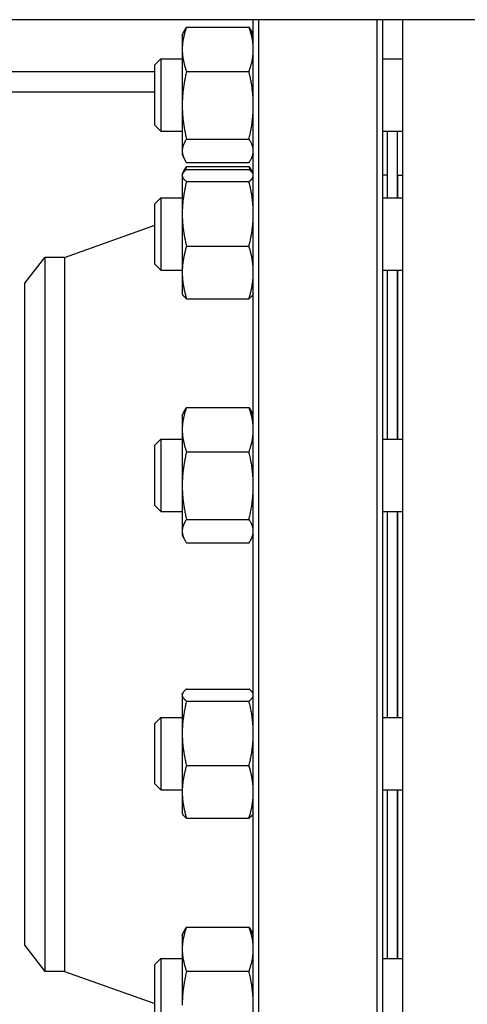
# Model space of a CAD drawing. Header units: inches. Extents: x 24 to 1128, y -69 to 748.
# Tile 566 of 656: x 958.47 to 963.87, y 346.71 to 358.61. Entities that reach past the tile are written whole.
import ezdxf

# ---------------------------------------------------------------- set-up
doc = ezdxf.new("R2010")
doc.units = ezdxf.units.IN
doc.header["$LTSCALE"] = 32
doc.header["$MEASUREMENT"] = 0
doc.layers.add('Visible (ANSI)', color=7, linetype='Continuous', lineweight=30)

msp = doc.modelspace()

# ---------------------------------------------------------------- linework, layer by layer
at = {"layer": 'Visible (ANSI)'}
for p, q in [((1009.28453, 358.60867), (940.28453, 358.60867)), ((961.28953, 344.10867), (961.28953, 358.60867)), ((961.35203, 358.60867), (961.35203, 344.10867)), ((962.78703, 344.10867), (962.78703, 358.60867)), ((962.84953, 358.60867), (962.84953, 344.10867)), ((963.09453, 344.10867), (963.09453, 358.60867)), ((960.43053, 358.41869), (960.45188, 358.46447)), ((960.43053, 358.41869), (960.43053, 358.24988)), ((960.4824, 358.51712), (961.23767, 358.51712)), ((961.28953, 358.41869), (961.26818, 358.46447)), ((960.43053, 358.24988), (960.43053, 357.57392)), ((960.09953, 358.06427), (960.17245, 358.13719)), ((960.09953, 357.3351), (960.09953, 358.06427)), ((960.17245, 358.13719), (960.17245, 357.26219)), ((960.17245, 358.13719), (960.43053, 358.13719)), ((962.84953, 358.13719), (963.09453, 358.13719)), ((951.70953, 357.98367), (960.09953, 357.98367)), ((960.4824, 357.98264), (961.23767, 357.98264)), ((960.09953, 357.73367), (951.70953, 357.73367)), ((960.43053, 357.57392), (960.43053, 357.02373)), ((960.09953, 357.3351), (960.17245, 357.26219)), ((960.17245, 357.26219), (960.43053, 357.26219)), ((962.84953, 357.26219), (963.09453, 357.26219)), ((962.90953, 356.45486), (962.90953, 357.26219)), ((963.02953, 356.45486), (963.02953, 357.26219)), ((960.4824, 357.16521), (961.23767, 357.16521)), ((960.43053, 357.02373), (960.43053, 356.98069)), ((960.43053, 356.98069), (960.45188, 356.9349)), ((960.4824, 356.88226), (961.23767, 356.88226)), ((961.28953, 356.98069), (961.26818, 356.9349)), ((960.43578, 356.74762), (960.45188, 356.78215)), ((960.4824, 356.83479), (961.23767, 356.83479)), ((960.4824, 356.79789), (961.23767, 356.79789)), ((961.28419, 356.74782), (961.26818, 356.78215)), ((960.43053, 356.73636), (960.43578, 356.74762)), ((960.43053, 356.73636), (960.43053, 356.72528)), ((960.43053, 356.72528), (960.43053, 356.26241)), ((960.4824, 356.65267), (961.23767, 356.65267)), ((961.28953, 356.73636), (961.28428, 356.74762)), ((962.90953, 356.73117), (962.84953, 356.73117)), ((963.03453, 356.45486), (963.03453, 356.73117)), ((963.03453, 356.73117), (963.09453, 356.73117)), ((963.02953, 356.61117), (963.03453, 356.61117)), ((960.09953, 356.38195), (960.17245, 356.45486)), ((960.17245, 356.45486), (960.17245, 355.57986)), ((960.17245, 356.45486), (960.43053, 356.45486)), ((962.84953, 356.45486), (963.09453, 356.45486)), ((960.09953, 355.65278), (960.09953, 356.38195)), ((960.43053, 356.26241), (960.43053, 355.55449)), ((959.00953, 355.73617), (960.09953, 356.12341)), ((960.4824, 355.87214), (961.23767, 355.87214)), ((958.52953, 355.42367), (958.76932, 355.73617)), ((958.76932, 355.73617), (958.76932, 347.10617)), ((959.00953, 355.73617), (958.76932, 355.73617)), ((959.00953, 355.73617), (959.00953, 347.10617)), ((960.09953, 355.65278), (960.17245, 355.57986)), ((960.17245, 355.57986), (960.43053, 355.57986)), ((962.84953, 355.57986), (963.09453, 355.57986)), ((962.90953, 353.54099), (962.90953, 355.57986)), ((963.02953, 353.54099), (963.02953, 355.57986)), ((963.03453, 353.54099), (963.03453, 355.57986)), ((960.43053, 355.55449), (960.43053, 355.29836)), ((958.52953, 347.41867), (958.52953, 355.42367)), ((960.43053, 355.29836), (960.43578, 355.28711)), ((960.4824, 355.23684), (961.23767, 355.23684)), ((961.28953, 355.29836), (961.28428, 355.28711)), ((960.4824, 353.92092), (961.23767, 353.92092)), ((960.43053, 353.82249), (960.45188, 353.86828)), ((960.43053, 353.82249), (960.43053, 353.65368)), ((961.28953, 353.82249), (961.26818, 353.86828)), ((960.09953, 353.46808), (960.17245, 353.54099)), ((960.17245, 353.54099), (960.17245, 352.66599)), ((960.17245, 353.54099), (960.43053, 353.54099)), ((960.43053, 353.65368), (960.43053, 352.97773)), ((962.84953, 353.54099), (963.09453, 353.54099)), ((960.09953, 352.73891), (960.09953, 353.46808)), ((960.4824, 353.38644), (961.23767, 353.38644)), ((960.43053, 352.97773), (960.43053, 352.42754)), ((960.09953, 352.73891), (960.17245, 352.66599)), ((960.17245, 352.66599), (960.43053, 352.66599)), ((962.84953, 352.66599), (963.09453, 352.66599)), ((962.90953, 350.17635), (962.90953, 352.66599)), ((963.02953, 350.17635), (963.02953, 352.66599)), ((963.03453, 350.17635), (963.03453, 352.66599)), ((960.4824, 352.56901), (961.23767, 352.56901)), ((960.43053, 352.42754), (960.43053, 352.38449)), ((960.43053, 352.38449), (960.45188, 352.33871)), ((961.28953, 352.38449), (961.26818, 352.33871)), ((960.4824, 352.28606), (961.23767, 352.28606)), ((960.43053, 350.45785), (960.43578, 350.4691)), ((960.43053, 350.45785), (960.43053, 350.44676)), ((960.43053, 350.44676), (960.43053, 349.98389)), ((960.4824, 350.51937), (961.23767, 350.51937)), ((961.28953, 350.45785), (961.28428, 350.4691)), ((960.4824, 350.37415), (961.23767, 350.37415)), ((960.09953, 350.10343), (960.17245, 350.17635)), ((960.09953, 349.37426), (960.09953, 350.10343)), ((960.17245, 350.17635), (960.17245, 349.30135)), ((960.17245, 350.17635), (960.43053, 350.17635)), ((962.84953, 350.17635), (963.09453, 350.17635)), ((960.43053, 349.98389), (960.43053, 349.27597)), ((960.4824, 349.59363), (961.23767, 349.59363)), ((960.09953, 349.37426), (960.17245, 349.30135)), ((960.17245, 349.30135), (960.43053, 349.30135)), ((960.43053, 349.27597), (960.43053, 349.01985)), ((962.84953, 349.30135), (963.09453, 349.30135)), ((962.90953, 347.26248), (962.90953, 349.30135)), ((963.02953, 347.26248), (963.02953, 349.30135)), ((963.03453, 347.26248), (963.03453, 349.30135)), ((960.43053, 349.01985), (960.43578, 349.00859)), ((961.28953, 349.01985), (961.28428, 349.00859)), ((960.4824, 348.95832), (961.23767, 348.95832)), ((960.43053, 347.54398), (960.45188, 347.58976)), ((960.4824, 347.64241), (961.23767, 347.64241)), ((961.28953, 347.54398), (961.26818, 347.58976)), ((960.43053, 347.54398), (960.43053, 347.37517)), ((958.52953, 347.41867), (958.76932, 347.10617)), ((960.43053, 347.37517), (960.43053, 346.69921)), ((960.09953, 347.18956), (960.17245, 347.26248)), ((960.17245, 347.26248), (960.17245, 346.38748)), ((960.17245, 347.26248), (960.43053, 347.26248)), ((962.84953, 347.26248), (963.09453, 347.26248)), ((960.09953, 346.46039), (960.09953, 347.18956)), ((959.00953, 347.10617), (958.76932, 347.10617)), ((959.00953, 347.10617), (960.09953, 346.71893)), ((960.4824, 347.10793), (961.23767, 347.10793))]:
    msp.add_line(p, q, dxfattribs=at)
msp.add_arc((960.91453, 356.81091), 0.375, 350.315404, 0, dxfattribs=at)
for points, weights in [([(960.4824, 358.51712), (960.43053, 358.3739), (960.43053, 358.24988)], [1, 1.0379548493, 1]), ([(960.45188, 358.46447), (960.46365, 358.48972), (960.4824, 358.51712)], [1.01733426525, 1.01339325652, 1]), ([(961.23767, 358.51712), (961.25641, 358.48972), (961.26818, 358.46447)], [1, 1.01339325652, 1.01733426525]), ([(961.28953, 358.24988), (961.28953, 358.3739), (961.23767, 358.51712)], [1, 1.0379548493, 1]), ([(960.43053, 358.24988), (960.43053, 358.12585), (960.4824, 357.98264)], [1, 1.0379548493, 1]), ([(961.23767, 357.98264), (961.28953, 358.12585), (961.28953, 358.24988)], [1, 1.0379548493, 1]), ([(960.4824, 357.98264), (960.43053, 357.76361), (960.43053, 357.57392)], [1, 1.0379548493, 1]), ([(961.28953, 357.57392), (961.28953, 357.76361), (961.23767, 357.98264)], [1, 1.0379548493, 1]), ([(960.43053, 357.57392), (960.43053, 357.38424), (960.4824, 357.16521)], [1, 1.0379548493, 1]), ([(961.23767, 357.16521), (961.28953, 357.38424), (961.28953, 357.57392)], [1, 1.0379548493, 1]), ([(960.4824, 357.16521), (960.43053, 357.08939), (960.43053, 357.02373)], [1, 1.0379548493, 1]), ([(961.28953, 357.02373), (961.28953, 357.08939), (961.23767, 357.16521)], [1, 1.0379548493, 1]), ([(960.43053, 357.02373), (960.43053, 356.95807), (960.4824, 356.88226)], [1, 1.0379548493, 1]), ([(961.23767, 356.88226), (961.28953, 356.95807), (961.28953, 357.02373)], [1, 1.0379548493, 1]), ([(960.4824, 356.79789), (960.43053, 356.75898), (960.43053, 356.72528)], [1, 1.0379548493, 1]), ([(960.45188, 356.78215), (960.46365, 356.80739), (960.4824, 356.83479)], [1.01733426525, 1.01339325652, 1]), ([(960.4824, 356.83479), (960.47302, 356.80889), (960.46542, 356.78412)], [1, 1.00665836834, 1.01098059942]), ([(961.25465, 356.78412), (961.24705, 356.80889), (961.23767, 356.83479)], [1.01098059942, 1.00665836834, 1]), ([(961.23767, 356.83479), (961.25641, 356.80739), (961.26818, 356.78215)], [1, 1.01339325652, 1.01733426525]), ([(961.28953, 356.72528), (961.28953, 356.75898), (961.23767, 356.79789)], [1, 1.0379548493, 1]), ([(960.43053, 356.72528), (960.43053, 356.69158), (960.4824, 356.65267)], [1, 1.0379548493, 1]), ([(960.4824, 356.65267), (960.43053, 356.44353), (960.43053, 356.26241)], [1, 1.0379548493, 1]), ([(961.23767, 356.65267), (961.28953, 356.69158), (961.28953, 356.72528)], [1, 1.0379548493, 1]), ([(961.28953, 356.26241), (961.28953, 356.44353), (961.23767, 356.65267)], [1, 1.0379548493, 1]), ([(960.43053, 356.26241), (960.43053, 356.08128), (960.4824, 355.87214)], [1, 1.0379548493, 1]), ([(961.23767, 355.87214), (961.28953, 356.08128), (961.28953, 356.26241)], [1, 1.0379548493, 1]), ([(960.4824, 355.87214), (960.43053, 355.70191), (960.43053, 355.55449)], [1, 1.0379548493, 1]), ([(961.28953, 355.55449), (961.28953, 355.70191), (961.23767, 355.87214)], [1, 1.0379548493, 1]), ([(960.43053, 355.55449), (960.43053, 355.40707), (960.4824, 355.23684)], [1, 1.0379548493, 1]), ([(961.23767, 355.23684), (961.28953, 355.40707), (961.28953, 355.55449)], [1, 1.0379548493, 1]), ([(960.4824, 355.23684), (960.44675, 355.26358), (960.43578, 355.28711)], [1, 1.02578038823, 1.01653872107]), ([(961.28428, 355.28711), (961.27331, 355.26358), (961.23767, 355.23684)], [1.01653872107, 1.02578038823, 1]), ([(960.4824, 353.92092), (960.43053, 353.77771), (960.43053, 353.65368)], [1, 1.0379548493, 1]), ([(960.45188, 353.86828), (960.46365, 353.89352), (960.4824, 353.92092)], [1.01733426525, 1.01339325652, 1]), ([(961.23767, 353.92092), (961.25641, 353.89352), (961.26818, 353.86828)], [1, 1.01339325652, 1.01733426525]), ([(961.28953, 353.65368), (961.28953, 353.77771), (961.23767, 353.92092)], [1, 1.0379548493, 1]), ([(960.43053, 353.65368), (960.43053, 353.52966), (960.4824, 353.38644)], [1, 1.0379548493, 1]), ([(961.23767, 353.38644), (961.28953, 353.52966), (961.28953, 353.65368)], [1, 1.0379548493, 1]), ([(960.4824, 353.38644), (960.43053, 353.16741), (960.43053, 352.97773)], [1, 1.0379548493, 1]), ([(961.28953, 352.97773), (961.28953, 353.16741), (961.23767, 353.38644)], [1, 1.0379548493, 1]), ([(960.43053, 352.97773), (960.43053, 352.78804), (960.4824, 352.56901)], [1, 1.0379548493, 1]), ([(961.23767, 352.56901), (961.28953, 352.78804), (961.28953, 352.97773)], [1, 1.0379548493, 1]), ([(960.4824, 352.56901), (960.43053, 352.4932), (960.43053, 352.42754)], [1, 1.0379548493, 1]), ([(961.28953, 352.42754), (961.28953, 352.4932), (961.23767, 352.56901)], [1, 1.0379548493, 1]), ([(960.43053, 352.42754), (960.43053, 352.36188), (960.4824, 352.28606)], [1, 1.0379548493, 1]), ([(961.23767, 352.28606), (961.28953, 352.36188), (961.28953, 352.42754)], [1, 1.0379548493, 1]), ([(960.4824, 350.51937), (960.43053, 350.48046), (960.43053, 350.44676)], [1, 1.0379548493, 1]), ([(960.43053, 350.44676), (960.43053, 350.41306), (960.4824, 350.37415)], [1, 1.0379548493, 1]), ([(961.28953, 350.44676), (961.28953, 350.48046), (961.23767, 350.51937)], [1, 1.0379548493, 1]), ([(961.23767, 350.37415), (961.28953, 350.41306), (961.28953, 350.44676)], [1, 1.0379548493, 1]), ([(960.4824, 350.37415), (960.43053, 350.16501), (960.43053, 349.98389)], [1, 1.0379548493, 1]), ([(961.28953, 349.98389), (961.28953, 350.16501), (961.23767, 350.37415)], [1, 1.0379548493, 1]), ([(960.43053, 349.98389), (960.43053, 349.80277), (960.4824, 349.59363)], [1, 1.0379548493, 1]), ([(961.23767, 349.59363), (961.28953, 349.80277), (961.28953, 349.98389)], [1, 1.0379548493, 1]), ([(960.4824, 349.59363), (960.43053, 349.4234), (960.43053, 349.27597)], [1, 1.0379548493, 1]), ([(961.28953, 349.27597), (961.28953, 349.4234), (961.23767, 349.59363)], [1, 1.0379548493, 1]), ([(960.43053, 349.27597), (960.43053, 349.12855), (960.4824, 348.95832)], [1, 1.0379548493, 1]), ([(961.23767, 348.95832), (961.28953, 349.12855), (961.28953, 349.27597)], [1, 1.0379548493, 1]), ([(960.4824, 348.95832), (960.44675, 348.98506), (960.43578, 349.00859)], [1, 1.02578038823, 1.01653872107]), ([(961.28428, 349.00859), (961.27331, 348.98506), (961.23767, 348.95832)], [1.01653872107, 1.02578038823, 1]), ([(960.4824, 347.64241), (960.43053, 347.49919), (960.43053, 347.37517)], [1, 1.0379548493, 1]), ([(960.45188, 347.58976), (960.46365, 347.615), (960.4824, 347.64241)], [1.01733426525, 1.01339325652, 1]), ([(961.23767, 347.64241), (961.25641, 347.615), (961.26818, 347.58976)], [1, 1.01339325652, 1.01733426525]), ([(961.28953, 347.37517), (961.28953, 347.49919), (961.23767, 347.64241)], [1, 1.0379548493, 1]), ([(960.43053, 347.37517), (960.43053, 347.25114), (960.4824, 347.10793)], [1, 1.0379548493, 1]), ([(961.23767, 347.10793), (961.28953, 347.25114), (961.28953, 347.37517)], [1, 1.0379548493, 1]), ([(960.4824, 347.10793), (960.43053, 346.8889), (960.43053, 346.69921)], [1, 1.0379548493, 1]), ([(961.28953, 346.69921), (961.28953, 346.8889), (961.23767, 347.10793)], [1, 1.0379548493, 1])]:
    msp.add_rational_spline(points, weights, degree=2, dxfattribs=at)

doc.saveas('drawing.dxf')
